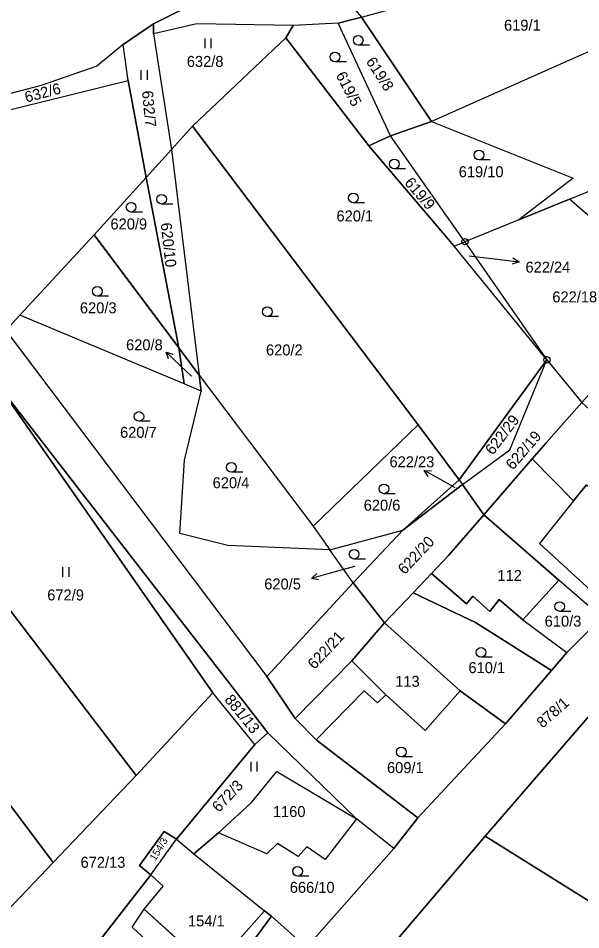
# Model space of a CAD drawing. Extents: x -654083 to -650132, y -1099819 to -1096699.
# Drawn here: x -651934 to -651846.7, y -1099122.2 to -1098980.8 of the extents above; entities that cross this region are included whole.
import ezdxf

# ---------------------------------------------------------------- set-up
doc = ezdxf.new("R2010")
doc.units = 0
for name, color, linetype in [('Geodetické body', 7, 'Continuous'), ('Hranice - vnitř_ kresba', 7, 'Continuous'), ('Obvody jako plochy', 7, 'Continuous'), ('Parcelní čísla', 7, 'Continuous'), ('Prvky pro prodl_ par_ č_', 7, 'Continuous'), ('Značky kultur', 7, 'Continuous')]:
    doc.layers.add(name, color=color, linetype=linetype)

msp = doc.modelspace()

# ---------------------------------------------------------------- linework, layer by layer
at = {"layer": 'Geodetické body'}
for centre, radius in [((-651864.7, -1099015.48), 0.5), ((-651864.7, -1099015.48), 0.001), ((-651851.97, -1099033.81), 0.5), ((-651851.97, -1099033.81), 0.001)]:
    msp.add_circle(centre, radius, dxfattribs=at)
at = {"layer": 'Hranice - vnitř_ kresba'}
for p, q in [((-651854.27, -1099049.15), (-651847.86, -1099055.67)), ((-651864.45, -1099071.64), (-651869.9, -1099066.92)), ((-651863.49, -1099070.45), (-651864.45, -1099071.64)), ((-651860.85, -1099072.84), (-651863.49, -1099070.45)), ((-651859.39, -1099070.96), (-651860.85, -1099072.84)), ((-651855.7, -1099074.15), (-651859.39, -1099070.96)), ((-651876.97, -1099085.78), (-651882.26, -1099080.47)), ((-651906.34, -1099126.41), (-651914.49, -1099119.01))]:
    msp.add_line(p, q, dxfattribs=at)
at = {"layer": 'Obvody jako plochy'}
for points in [[(-651939.84, -1098926.87), (-651907.33, -1098978.84), (-651913.06, -1098981.68), (-651917.75, -1098984.88), (-651921.86, -1098988.27), (-651930.47, -1098991.27), (-651935.99, -1098992.68), (-651977.57, -1098924.42), (-652012.77, -1098870.4), (-651989.91, -1098856.67), (-651988.2, -1098855.79)], [(-651854.67, -1098971.29), (-651847.31, -1098966.04), (-651842.68, -1098964.55), (-651833.16, -1098964.69), (-651829.95, -1098979.1), (-651869.88, -1098996.85), (-651880.74, -1098980.63), (-651868.58, -1098977.31)], [(-651884.38, -1098981.57), (-651891.34, -1098981.93), (-651906.34, -1098981.69), (-651913.02, -1098983.26), (-651913.06, -1098981.68), (-651907.33, -1098978.84), (-651882.72, -1098978.39), (-651880.74, -1098980.63)], [(-651839.45, -1099005.21), (-651828.93, -1098998.76), (-651828.68, -1098994.84), (-651827.59, -1098978.08), (-651829.95, -1098979.1), (-651869.88, -1098996.85), (-651847.9, -1099005.61), (-651856.35, -1099012.08), (-651848.49, -1099008.88)], [(-651880.74, -1098980.63), (-651869.88, -1098996.85), (-651876.25, -1098999.08), (-651884.38, -1098981.57)], [(-651913.02, -1098983.26), (-651910.26, -1099001.18), (-651914.16, -1099005.5), (-651916.97, -1098990.46), (-651917.75, -1098984.88), (-651913.06, -1098981.68)], [(-651906.34, -1098981.69), (-651913.02, -1098983.26), (-651910.26, -1099001.18), (-651906.98, -1098997.55), (-651892.51, -1098983.85), (-651891.34, -1098981.93)], [(-651876.25, -1098999.08), (-651884.38, -1098981.57), (-651891.34, -1098981.93), (-651892.51, -1098983.85), (-651879.64, -1099000.63)], [(-651865.59, -1099052.4), (-651851.97, -1099033.81), (-651866.4, -1099016.17), (-651879.64, -1099000.63), (-651892.51, -1098983.85), (-651906.98, -1098997.55), (-651871.98, -1099043.89)], [(-651916.97, -1098990.46), (-651917.75, -1098984.88), (-651921.86, -1098988.27), (-651930.47, -1098991.27), (-651935.99, -1098992.68), (-651955.22, -1098997.58), (-651950.95, -1098998.88)], [(-651916.97, -1098990.46), (-651914.16, -1099005.5), (-651922.23, -1099014.41), (-651933.77, -1099026.87), (-651935.95, -1099029.24), (-651942.14, -1099020.9), (-651982.47, -1099006.86), (-651976.47, -1099003.17), (-651955.22, -1098997.58), (-651950.95, -1098998.88)], [(-651869.88, -1098996.85), (-651847.9, -1099005.61), (-651856.35, -1099012.08), (-651864.7, -1099015.48), (-651876.25, -1098999.08)], [(-651888.27, -1099059.62), (-651871.98, -1099043.89), (-651906.98, -1098997.55), (-651910.26, -1099001.18), (-651905.96, -1099036.16)], [(-651866.4, -1099016.17), (-651864.7, -1099015.48), (-651876.25, -1098999.08), (-651879.64, -1099000.63)], [(-651824.58, -1099012.34), (-651827.58, -1099015.77), (-651826.38, -1099017.1), (-651831.62, -1099023.56), (-651848.49, -1099008.88), (-651839.45, -1099005.21), (-651828.93, -1098998.76), (-651819.29, -1099008.95), (-651823.38, -1099013.27)], [(-651910.26, -1099001.18), (-651905.96, -1099036.16), (-651909.12, -1099031.93), (-651914.16, -1099005.5)], [(-651914.16, -1099005.5), (-651909.12, -1099031.93), (-651922.23, -1099014.41)], [(-651839.66, -1099032.73), (-651831.62, -1099023.56), (-651848.49, -1099008.88), (-651856.35, -1099012.08), (-651864.7, -1099015.48), (-651851.97, -1099033.81), (-651846.58, -1099040.4)], [(-651922.23, -1099014.41), (-651909.12, -1099031.93), (-651908.3, -1099037.53), (-651933.77, -1099026.87)], [(-651864.7, -1099015.48), (-651851.97, -1099033.81), (-651866.4, -1099016.17)], [(-651905.62, -1099038.66), (-651908.3, -1099037.53), (-651933.77, -1099026.87), (-651935.95, -1099029.24), (-651895.45, -1099082.92), (-651882.03, -1099068.39), (-651885.66, -1099063.3), (-651901.49, -1099062.58), (-651908.94, -1099060.74), (-651908.24, -1099049.35)], [(-651905.96, -1099036.16), (-651905.62, -1099038.66), (-651908.3, -1099037.53), (-651909.12, -1099031.93)], [(-651857.75, -1099047.75), (-651851.97, -1099033.81), (-651865.59, -1099052.4), (-651865.07, -1099053.13)], [(-651846.58, -1099040.4), (-651852.12, -1099046.67), (-651854.27, -1099049.15), (-651861.75, -1099057.85), (-651865.07, -1099053.13), (-651857.75, -1099047.75), (-651851.97, -1099033.81)], [(-651888.27, -1099059.62), (-651885.66, -1099063.3), (-651901.49, -1099062.58), (-651908.94, -1099060.74), (-651908.24, -1099049.35), (-651905.62, -1099038.66), (-651905.96, -1099036.16)], [(-651937.17, -1099037.81), (-651903.83, -1099085.44), (-651915.71, -1099098.28), (-651946.43, -1099058.17), (-651943.73, -1099052.83), (-651943.84, -1099048.35), (-651940.73, -1099040.32)], [(-651895.32, -1099091.67), (-651897.34, -1099093.49), (-651903.83, -1099085.44), (-651937.17, -1099037.81)], [(-651847.86, -1099055.67), (-651853.11, -1099062.28), (-651842.1, -1099072.35), (-651843.45, -1099073.76), (-651850.15, -1099067.98), (-651861.75, -1099057.85), (-651854.27, -1099049.15), (-651852.12, -1099046.67), (-651846.58, -1099040.4), (-651835.01, -1099050.9), (-651840.41, -1099058.25), (-651845.86, -1099053.21)], [(-651846.58, -1099040.4), (-651852.12, -1099046.67), (-651854.27, -1099049.15), (-651847.86, -1099055.67), (-651845.86, -1099053.21), (-651840.41, -1099058.25), (-651835.01, -1099050.9)], [(-651874.34, -1099060.2), (-651865.59, -1099052.4), (-651871.98, -1099043.89), (-651888.27, -1099059.62), (-651885.66, -1099063.3)], [(-651828.31, -1099056.33), (-651835.01, -1099050.9), (-651840.41, -1099058.25), (-651845.86, -1099053.21), (-651847.86, -1099055.67), (-651853.11, -1099062.28), (-651842.1, -1099072.35)], [(-651865.07, -1099053.13), (-651861.75, -1099057.85), (-651867.27, -1099064.13), (-651869.9, -1099066.92), (-651872.76, -1099069.94), (-651877.19, -1099074.62), (-651882.03, -1099068.39), (-651874.34, -1099060.2)], [(-651865.59, -1099052.4), (-651865.07, -1099053.13), (-651874.34, -1099060.2)], [(-651946.43, -1099058.17), (-651915.71, -1099098.28), (-651928.62, -1099111.78), (-651955.45, -1099076)], [(-651850.15, -1099067.98), (-651855.7, -1099074.15), (-651848.9, -1099079.21), (-651851.26, -1099081.97), (-651863.09, -1099074.55), (-651872.76, -1099069.94), (-651869.9, -1099066.92), (-651867.27, -1099064.13), (-651861.75, -1099057.85)], [(-651850.15, -1099067.98), (-651861.75, -1099057.85), (-651867.27, -1099064.13), (-651869.9, -1099066.92), (-651864.45, -1099071.64), (-651863.49, -1099070.45), (-651860.85, -1099072.84), (-651859.39, -1099070.96), (-651855.7, -1099074.15)], [(-651885.66, -1099063.3), (-651874.34, -1099060.2), (-651882.03, -1099068.39)], [(-651882.26, -1099080.47), (-651891.04, -1099089.43), (-651895.45, -1099082.92), (-651882.03, -1099068.39), (-651877.19, -1099074.62)], [(-651843.45, -1099073.76), (-651850.15, -1099067.98), (-651855.7, -1099074.15), (-651848.9, -1099079.21)], [(-651851.26, -1099081.97), (-651858.4, -1099090.28), (-651865.47, -1099085.12), (-651877.19, -1099074.62), (-651872.76, -1099069.94), (-651863.09, -1099074.55)], [(-651955.45, -1099076), (-651928.62, -1099111.78), (-651936.76, -1099120.3), (-651961.43, -1099087.83)], [(-651870.89, -1099091.31), (-651876.97, -1099085.78), (-651878.29, -1099087.02), (-651880.34, -1099085.15), (-651887.81, -1099092.75), (-651891.04, -1099089.43), (-651882.26, -1099080.47), (-651877.19, -1099074.62), (-651865.47, -1099085.12)], [(-651877.19, -1099074.62), (-651882.26, -1099080.47), (-651876.97, -1099085.78), (-651870.89, -1099091.31), (-651865.47, -1099085.12)], [(-651913.47, -1099113.68), (-651915.2, -1099112.22), (-651911.37, -1099106.96), (-651909.45, -1099108.15), (-651897.34, -1099093.49), (-651903.83, -1099085.44), (-651915.71, -1099098.28), (-651928.62, -1099111.78), (-651936.76, -1099120.3), (-651946.49, -1099130.48), (-651938.16, -1099141.93), (-651935.02, -1099139.34), (-651930.53, -1099135.13), (-651926.34, -1099130.8), (-651921.46, -1099123.99)], [(-651858.4, -1099090.28), (-651872, -1099104.86), (-651887.81, -1099092.75), (-651880.34, -1099085.15), (-651878.29, -1099087.02), (-651876.97, -1099085.78), (-651870.89, -1099091.31), (-651865.47, -1099085.12)], [(-651842.69, -1099085.85), (-651791.74, -1099121.71), (-651796.17, -1099130.75), (-651805.83, -1099142.49), (-651861.59, -1099107.7)], [(-651902.93, -1099107.16), (-651897.82, -1099102.46), (-651893.91, -1099097.67), (-651881.55, -1099105.02), (-651895.32, -1099091.67), (-651897.34, -1099093.49), (-651909.45, -1099108.15), (-651906.78, -1099110.44)], [(-651893.8, -1099108.83), (-651895.47, -1099110.44), (-651902.93, -1099107.16), (-651897.82, -1099102.46), (-651893.91, -1099097.67), (-651881.55, -1099105.02), (-651886.4, -1099111.33), (-651889.22, -1099109.35), (-651890.57, -1099110.86)], [(-651889.31, -1099124.96), (-651875.74, -1099109.58), (-651881.55, -1099105.02), (-651886.4, -1099111.33), (-651889.22, -1099109.35), (-651890.57, -1099110.86), (-651893.8, -1099108.83), (-651895.47, -1099110.44), (-651902.93, -1099107.16), (-651906.78, -1099110.44), (-651895.84, -1099119.27), (-651894.75, -1099120.11)], [(-651913.47, -1099113.68), (-651909.45, -1099108.15), (-651911.37, -1099106.96), (-651915.2, -1099112.22)], [(-651906.34, -1099126.41), (-651914.49, -1099119.01), (-651911.54, -1099115.46), (-651913.47, -1099113.68), (-651915.2, -1099112.22), (-651911.37, -1099106.96), (-651909.45, -1099108.15), (-651906.78, -1099110.44), (-651895.84, -1099119.27), (-651903.94, -1099128.43)], [(-651909.45, -1099108.15), (-651906.78, -1099110.44), (-651895.84, -1099119.27), (-651903.94, -1099128.43), (-651906.34, -1099126.41), (-651908.64, -1099128.92), (-651916.35, -1099121.82), (-651914.49, -1099119.01), (-651911.54, -1099115.46), (-651913.47, -1099113.68)], [(-651819.54, -1099152.46), (-651821.46, -1099164.45), (-651830.39, -1099193.87), (-651831.53, -1099193.2), (-651892.09, -1099150.81), (-651881.94, -1099131.6), (-651861.59, -1099107.7), (-651805.83, -1099142.49), (-651815.66, -1099144.65)], [(-651914.49, -1099119.01), (-651911.54, -1099115.46), (-651913.47, -1099113.68), (-651921.46, -1099123.99), (-651908.15, -1099134.45), (-651906.87, -1099135.55), (-651906.43, -1099135.96), (-651894.75, -1099120.11), (-651895.84, -1099119.27), (-651903.94, -1099128.43), (-651906.34, -1099126.41), (-651908.64, -1099128.92), (-651916.35, -1099121.82)], [(-651899.38, -1099141.68), (-651889.31, -1099124.96), (-651894.75, -1099120.11), (-651906.43, -1099135.96)]]:
    msp.add_lwpolyline(points, close=True, dxfattribs=at)
for points in [[(-652048.76, -1098968.58), (-652035.5, -1098987.36), (-652018.55, -1098998.86), (-652003.18, -1099003.88), (-651987.76, -1099005.15), (-651982.47, -1099006.86), (-651942.14, -1099020.9), (-651935.95, -1099029.24), (-651895.45, -1099082.92), (-651891.04, -1099089.43), (-651887.81, -1099092.75), (-651872, -1099104.86), (-651875.74, -1099109.58), (-651881.55, -1099105.02), (-651895.32, -1099091.67), (-651937.17, -1099037.81), (-651938.83, -1099035.42), (-651941.44, -1099031.87), (-652020.94, -1099002.46), (-652036.36, -1098991.75), (-652052.55, -1098970.01)], [(-651889.31, -1099124.96), (-651875.74, -1099109.58), (-651872, -1099104.86), (-651858.4, -1099090.28), (-651851.26, -1099081.97), (-651848.9, -1099079.21), (-651843.45, -1099073.76), (-651842.1, -1099072.35), (-651828.31, -1099056.33), (-651827.45, -1099055.02), (-651813.28, -1099039.36), (-651812, -1099038.04), (-651800.27, -1099026.11), (-651798.35, -1099023.76), (-651787.93, -1099010.6), (-651775.68, -1098996.8), (-651759.73, -1098983.72), (-651753.42, -1098977.94)], [(-651746.85, -1098984.89), (-651766.34, -1099002.76), (-651779.23, -1099016.37), (-651792.49, -1099032.81), (-651807.93, -1099044.72), (-651818.46, -1099057.74), (-651819.53, -1099059.16), (-651833.37, -1099076.43), (-651842.69, -1099085.85), (-651861.59, -1099107.7), (-651881.94, -1099131.6), (-651892.09, -1099150.81), (-651916.35, -1099197.07), (-651923.42, -1099211.56), (-651933.81, -1099262.02)]]:
    msp.add_lwpolyline(points, dxfattribs=at)
at = {"layer": 'Prvky pro prodl_ par_ č_'}
for p, q in [((-651864.07, -1099017.69), (-651859.29, -1099018.24)), ((-651859.29, -1099018.24), (-651856.31, -1099018.58)), ((-651908.92, -1099034.66), (-651911.09, -1099032.59)), ((-651907.15, -1099036.35), (-651908.92, -1099034.66)), ((-651868.41, -1099052.43), (-651871.03, -1099050.96)), ((-651866.24, -1099053.65), (-651868.41, -1099052.43)), ((-651881.85, -1099065.84), (-651885.64, -1099066.91)), ((-651885.64, -1099066.91), (-651888.53, -1099067.72))]:
    msp.add_line(p, q, dxfattribs=at)
for points in [[(-651857.25, -1099017.97), (-651856.31, -1099018.58), (-651857.36, -1099018.96)], [(-651910.71, -1099033.64), (-651911.09, -1099032.59), (-651910.02, -1099032.92)], [(-651870.4, -1099051.89), (-651871.03, -1099050.96), (-651869.91, -1099051.01)], [(-651887.43, -1099067.93), (-651888.53, -1099067.72), (-651887.7, -1099066.97)]]:
    msp.add_lwpolyline(points, dxfattribs=at)
at = {"layer": 'Značky kultur'}
for p, q in [((-651905.1, -1098983.94), (-651905.1, -1098985.44)), ((-651904.08, -1098985.44), (-651904.08, -1098983.94)), ((-651879.52, -1098984.99), (-651881.27, -1098984.99)), ((-651883.11, -1098987.58), (-651884.86, -1098987.58)), ((-651914.99, -1098988.9), (-651914.99, -1098990.4)), ((-651913.96, -1098990.4), (-651913.96, -1098988.9)), ((-651860.77, -1099002.78), (-651862.52, -1099002.78)), ((-651873.91, -1099004.19), (-651875.66, -1099004.19)), ((-651880.29, -1099009.44), (-651882.04, -1099009.44)), ((-651914.76, -1099010.88), (-651916.51, -1099010.88)), ((-651910.03, -1099009.64), (-651911.78, -1099009.64)), ((-651920.02, -1099023.93), (-651921.77, -1099023.93)), ((-651893.63, -1099027.09), (-651895.38, -1099027.09)), ((-651913.56, -1099043.34), (-651915.31, -1099043.34)), ((-651899.2, -1099051.22), (-651900.95, -1099051.22)), ((-651875.52, -1099054.57), (-651877.27, -1099054.57)), ((-651880.15, -1099064.7), (-651881.9, -1099064.7)), ((-651927.17, -1099065.95), (-651927.17, -1099067.45)), ((-651926.15, -1099067.45), (-651926.15, -1099065.95)), ((-651848.25, -1099072.82), (-651850, -1099072.82)), ((-651860.46, -1099079.94), (-651862.21, -1099079.94)), ((-651872.82, -1099095.38), (-651874.57, -1099095.38)), ((-651897.96, -1099096.18), (-651897.96, -1099097.68)), ((-651896.94, -1099097.68), (-651896.94, -1099096.18)), ((-651888.93, -1099113.89), (-651890.68, -1099113.89))]:
    msp.add_line(p, q, dxfattribs=at)
for centre in [(-651881.27, -1098984.24), (-651884.86, -1098986.83), (-651862.52, -1099002.03), (-651875.66, -1099003.44), (-651911.78, -1099008.89), (-651882.04, -1099008.69), (-651916.51, -1099010.13), (-651921.77, -1099023.18), (-651895.38, -1099026.34), (-651915.31, -1099042.59), (-651900.95, -1099050.47), (-651877.27, -1099053.82), (-651881.9, -1099063.95), (-651850, -1099072.07), (-651862.21, -1099079.19), (-651874.57, -1099094.63), (-651890.68, -1099113.14)]:
    msp.add_circle(centre, 0.75, dxfattribs=at)

# ---------------------------------------------------------------- texts
at = {"layer": 'Parcelní čísla'}
for s, height, p in [('619/1', 1.7, (-651858.64, -1098982.75)), ('632/8', 1.7, (-651907.87, -1098988.37)), ('619/10', 1.7, (-651865.67, -1099005.48)), ('620/1', 1.7, (-651884.64, -1099012.34)), ('620/9', 1.7, (-651919.72, -1099013.58)), ('622/24', 0.1, (-651864.3, -1099017.69)), ('622/18', 1.7, (-651851.14, -1099024.89)), ('620/3', 1.7, (-651924.46, -1099026.59)), ('620/2', 1.7, (-651895.58, -1099033.12)), ('620/8', 0.1, (-651907.33, -1099036.35)), ('620/7', 1.7, (-651918.23, -1099045.9)), ('620/4', 1.7, (-651903.86, -1099053.72)), ('622/23', 0.1, (-651866.47, -1099053.65)), ('620/6', 1.7, (-651880.42, -1099057.2)), ('620/5', 0.1, (-651882.04, -1099065.84)), ('112', 1.7, (-651859.67, -1099068.1)), ('672/9', 1.7, (-651929.53, -1099071.12)), ('610/3', 1.7, (-651852.33, -1099075.19)), ('610/1', 1.7, (-651864.16, -1099082.4)), ('113', 1.7, (-651875.53, -1099084.52)), ('609/1', 1.7, (-651876.8, -1099097.9)), ('1160', 1.7, (-651894.51, -1099104.72)), ('672/13', 1.7, (-651924.36, -1099112.59)), ('666/10', 1.7, (-651891.89, -1099116.48)), ('154/1', 1.7, (-651907.69, -1099121.68))]:
    msp.add_text(s, height=height, dxfattribs=at).set_placement(p)
for s, height, rotation, p in [('619/8', 1.7, 302.796, (-651880.14, -1098987.52)), ('619/5', 1.7, 297.603, (-651884.8, -1098989.64)), ('632/6', 1.7, 14.994, (-651932.77, -1098993.93)), ('632/7', 1.7, 275.355, (-651914.83, -1098992.12)), ('619/9', 1.7, 310.869, (-651874.19, -1099006.4)), ('620/10', 1.7, 276.516, (-651911.94, -1099012.62)), ('622/29', 1.7, 52.686, (-651860.37, -1099048.69)), ('622/19', 1.7, 49.248, (-651857.26, -1099051)), ('622/20', 1.7, 46.899, (-651874.06, -1099067.21)), ('622/21', 1.7, 46.899, (-651888.06, -1099081.92)), ('881/13', 1.7, 309.159, (-651902.12, -1099086.56)), ('878/1', 1.7, 41.283, (-651852.66, -1099091.01)), ('672/3', 1.7, 46.584, (-651902.9, -1099104.09)), ('154/3', 1.14, 58.815, (-651912.75, -1099111.61))]:
    msp.add_text(s, height=height, rotation=rotation, dxfattribs=at).set_placement(p)
at = {"layer": 'Prvky pro prodl_ par_ č_'}
for s, p in [('622/24', (-651855.31, -1099020.28)), ('620/8', (-651917.3, -1099032.33)), ('622/23', (-651876.41, -1099050.47)), ('620/5', (-651895.85, -1099069.42))]:
    msp.add_text(s, height=1.7, dxfattribs=at).set_placement(p)

doc.saveas('drawing.dxf')
